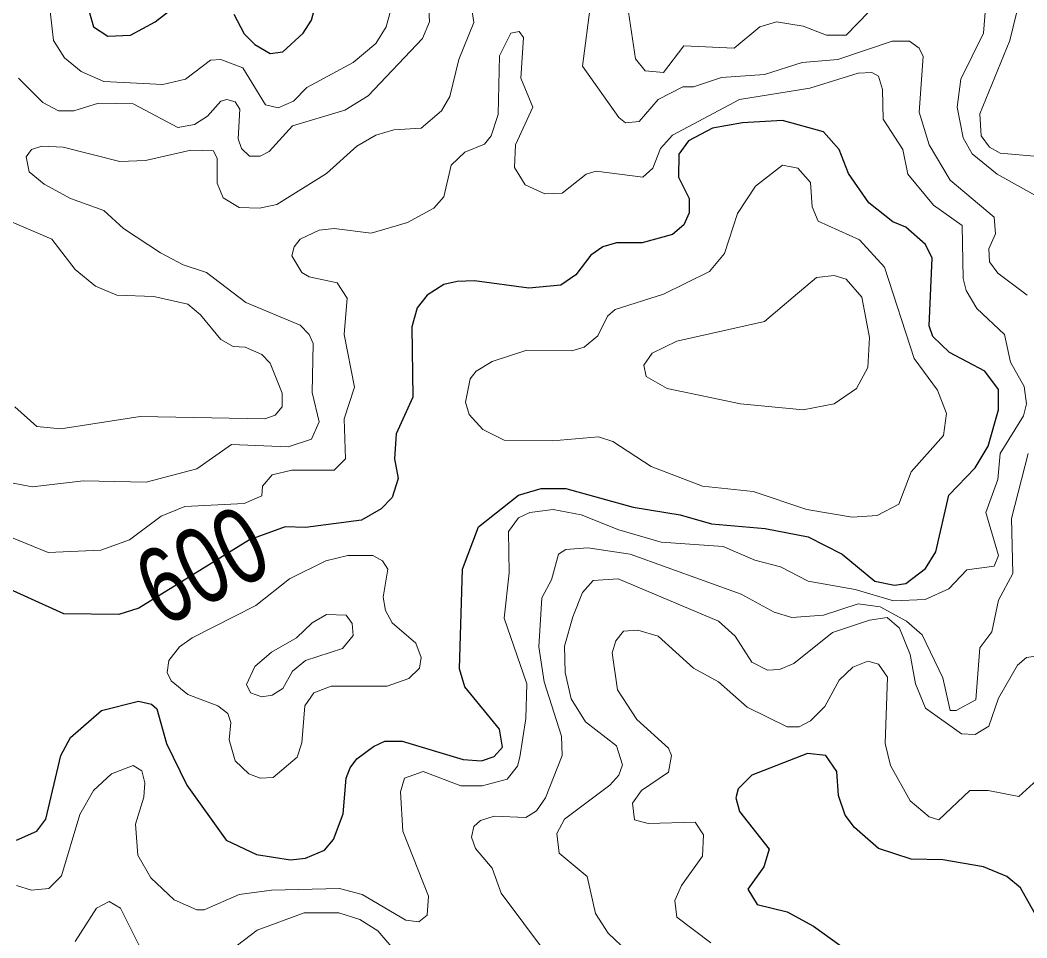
# Model space of a CAD drawing. Extents: x 577 to 602.9, y 7483.8 to 7511.6.
# Drawn here: x 584.433 to 585.493, y 7498.12 to 7499.086 of the extents above; entities that cross this region are included whole.
import ezdxf
from ezdxf.enums import TextEntityAlignment as Align

# ---------------------------------------------------------------- set-up
doc = ezdxf.new("R2010")
doc.units = 0
doc.header["$LTSCALE"] = 0.032
doc.layers.add('1', color=7, linetype='Continuous', lineweight=25)
doc.layers.add('2', color=7, linetype='Continuous', lineweight=13)
doc.layers.add('61', color=7, linetype='Continuous')

msp = doc.modelspace()

# ---------------------------------------------------------------- linework, layer by layer
at = {"layer": '1'}
for points in [[(584.5027, 7499.1052), (584.5099, 7499.079), (584.525, 7499.0694), (584.5489, 7499.0702), (584.5751, 7499.0845), (584.6045, 7499.1076)], [(584.6578, 7499.0925), (584.6689, 7499.0718), (584.6801, 7499.0607), (584.696, 7499.0511), (584.7095, 7499.0527), (584.731, 7499.0726), (584.7397, 7499.0861), (584.7453, 7499.1076)], [(584.4288, 7498.2226), (584.4503, 7498.2321), (584.4598, 7498.2448), (584.4757, 7498.3116), (584.486, 7498.3307), (584.5186, 7498.3593), (584.5576, 7498.3689), (584.5711, 7498.3657), (584.5767, 7498.3609), (584.587, 7498.3243), (584.6085, 7498.2806), (584.6498, 7498.2226), (584.6817, 7498.2074), (584.7174, 7498.2019), (584.7333, 7498.2035), (584.7532, 7498.2122), (584.7628, 7498.2234), (584.7731, 7498.2504), (584.7763, 7498.2878), (584.7803, 7498.2989), (584.7874, 7498.3084), (584.8049, 7498.3212), (584.8168, 7498.3267), (584.8351, 7498.3267), (584.8995, 7498.3076), (584.9186, 7498.306), (584.9321, 7498.3108), (584.9409, 7498.3204), (584.9377, 7498.3394), (584.9011, 7498.384), (584.8956, 7498.4031), (584.8987, 7498.508), (584.9154, 7498.5526), (584.9576, 7498.586), (584.9814, 7498.5931), (585.0077, 7498.5931), (585.0784, 7498.5732), (585.1278, 7498.5653), (585.1611, 7498.5557), (585.2176, 7498.551), (585.2629, 7498.5422), (585.2987, 7498.5239), (585.3329, 7498.4953), (585.3536, 7498.4913), (585.3655, 7498.4929), (585.3862, 7498.5088), (585.3973, 7498.5263), (585.4108, 7498.586), (585.4387, 7498.6146), (585.4522, 7498.6376), (585.4633, 7498.6758), (585.4633, 7498.6973), (585.449, 7498.7164), (585.4116, 7498.7362), (585.3941, 7498.7529), (585.3902, 7498.7641), (585.3933, 7498.8356), (585.3862, 7498.8499), (585.3655, 7498.8682), (585.352, 7498.8738), (585.3265, 7498.8937), (585.3051, 7498.9247), (585.2955, 7498.9501), (585.2788, 7498.9684), (585.2359, 7498.9804), (585.1937, 7498.978), (585.162, 7498.9725), (585.1369, 7498.9591), (585.1267, 7498.945), (585.1262, 7498.9207), (585.1373, 7498.8985), (585.1373, 7498.8833), (585.1317, 7498.8706), (585.1198, 7498.8603), (585.088, 7498.8515), (585.061, 7498.8515), (585.0466, 7498.8476), (585.0339, 7498.8388), (585.018, 7498.8181), (585.0021, 7498.807), (584.9687, 7498.8038), (584.9115, 7498.8118), (584.8932, 7498.811), (584.8789, 7498.8078), (584.8614, 7498.7967), (584.851, 7498.7832), (584.8455, 7498.7633), (584.8463, 7498.6893), (584.8288, 7498.6504), (584.8272, 7498.6241)], [(584.8272, 7498.6241), (584.8311, 7498.6034), (584.8248, 7498.5836), (584.8129, 7498.5716), (584.7922, 7498.5597), (584.7333, 7498.5518), (584.7119, 7498.5526), (584.6745, 7498.539), (584.5578, 7498.467), (584.5369, 7498.4603), (584.4789, 7498.4611), (584.4025, 7498.4953)], [(585.5293, 7498.0961), (585.4864, 7498.1725), (585.4721, 7498.1844), (585.4474, 7498.1947), (585.4045, 7498.2019), (585.3711, 7498.2027), (585.3369, 7498.2138), (585.3114, 7498.2361), (585.3019, 7498.2488), (585.2947, 7498.2695), (585.2931, 7498.2949), (585.2812, 7498.3116), (585.2621, 7498.314), (585.2033, 7498.2909), (585.189, 7498.2766), (585.1866, 7498.2671), (585.1906, 7498.2528), (585.2216, 7498.213), (585.216, 7498.1947), (585.1993, 7498.1709), (585.2089, 7498.155), (585.2407, 7498.147), (585.2685, 7498.1319), (585.2971, 7498.1112)]]:
    msp.add_lwpolyline(points, dxfattribs=at)
at = {"layer": '2'}
for points in [[(585.5357, 7499.207), (585.4856, 7499.1084), (585.4752, 7499.0646), (585.4434, 7498.9875), (585.445, 7498.9645), (585.4538, 7498.9525), (585.4649, 7498.9462), (585.5007, 7498.943)], [(585.5206, 7498.8913), (585.4617, 7498.9239), (585.4355, 7498.9454), (585.4259, 7498.9621), (585.4196, 7498.9947), (585.4236, 7499.0241), (585.4474, 7499.0726), (585.4506, 7499.1124), (585.4649, 7499.1418), (585.5031, 7499.1871)], [(584.9051, 7499.1219), (584.9107, 7499.0837), (584.8948, 7499.0448), (584.8852, 7499.0058), (584.8765, 7498.9907), (584.855, 7498.9724), (584.8264, 7498.9708), (584.8073, 7498.9652), (584.7874, 7498.9533), (584.7556, 7498.9247), (584.7031, 7498.8921), (584.6848, 7498.8881), (584.6634, 7498.8889), (584.6467, 7498.8992), (584.6403, 7498.9144), (584.6403, 7498.9406), (584.6363, 7498.9486), (584.6125, 7498.9493), (584.5648, 7498.9382), (584.5377, 7498.9374), (584.4781, 7498.9525), (584.4558, 7498.9533), (584.4447, 7498.9501), (584.4391, 7498.9422), (584.4423, 7498.9263), (584.4582, 7498.9136), (584.486, 7498.8985), (584.521, 7498.8857), (584.5417, 7498.8666), (584.5807, 7498.8412), (584.6045, 7498.8285), (584.6292, 7498.8205), (584.6705, 7498.7887), (584.7278, 7498.7649), (584.7373, 7498.7553), (584.7413, 7498.7458), (584.7405, 7498.6941), (584.7477, 7498.6631), (584.7397, 7498.6448), (584.7151, 7498.6368), (584.6554, 7498.6392), (584.6188, 7498.6138), (584.5656, 7498.5995), (584.4996, 7498.6011), (584.4455, 7498.5947), (584.4129, 7498.6011)], [(585.3265, 7499.0949), (585.3027, 7499.0702), (585.282, 7499.0702), (585.2574, 7499.0798), (585.2295, 7499.0845), (585.212, 7499.079), (585.185, 7499.0567), (585.1317, 7499.0591), (585.1103, 7499.0312), (585.0912, 7499.0328), (585.0808, 7499.0456), (585.0681, 7499.1299)], [(584.863, 7499.1044), (584.8638, 7499.0845), (584.8566, 7499.067), (584.7993, 7499.0066), (584.7747, 7498.9915), (584.7198, 7498.9748), (584.6952, 7498.9478), (584.6856, 7498.943), (584.6745, 7498.943), (584.6658, 7498.9509), (584.6626, 7498.9613), (584.6642, 7498.9923), (584.6594, 7499.0002), (584.6506, 7499.0026), (584.6443, 7499.001), (584.63, 7498.9851), (584.6165, 7498.9764), (584.599, 7498.9732), (584.552, 7498.9979), (584.5155, 7498.9986), (584.4892, 7498.9907), (584.4733, 7498.9907), (584.4566, 7498.9994), (584.4312, 7499.0249)], [(585.4935, 7498.7967), (585.4625, 7498.8197), (585.4538, 7498.8317), (585.453, 7498.8452), (585.4601, 7498.8611), (585.4585, 7498.8786), (585.4124, 7498.9175), (585.3902, 7498.9549), (585.3798, 7498.9891), (585.3838, 7499.0479), (585.3798, 7499.0567), (585.3695, 7499.0639), (585.3512, 7499.0639), (585.2939, 7499.0448), (585.2566, 7499.0416), (585.2168, 7499.0289), (585.1715, 7499.0257), (585.1421, 7499.0161), (585.1309, 7499.0161), (585.1047, 7499.0026), (585.0848, 7498.9796), (585.0705, 7498.978), (585.0633, 7498.9835), (585.0252, 7499.0376), (585.0339, 7499.1052)], [(584.4646, 7499.0957), (584.4678, 7499.0646), (584.4797, 7499.0464), (584.4972, 7499.032), (584.521, 7499.0217), (584.5831, 7499.0185), (584.6069, 7499.0241), (584.6332, 7499.044), (584.6443, 7499.0448), (584.6673, 7499.036), (584.6912, 7498.9971), (584.7047, 7498.9939), (584.7206, 7499.001), (584.7349, 7499.0153), (584.7834, 7499.0416), (584.8073, 7499.0615), (584.8184, 7499.079), (584.8232, 7499.0972)], [(584.9592, 7498.31), (584.9655, 7498.3506), (584.9663, 7498.3872), (584.9425, 7498.4563), (584.948, 7498.504), (584.9472, 7498.5478), (584.9576, 7498.5621), (584.9695, 7498.5677), (584.9942, 7498.5708), (585.0236, 7498.5653), (585.0633, 7498.5494), (585.1079, 7498.5366), (585.1731, 7498.5319), (585.2065, 7498.5176), (585.2335, 7498.5104), (585.2629, 7498.4953), (585.3122, 7498.4866), (585.3528, 7498.4747), (585.3859, 7498.4761), (585.4108, 7498.4873), (585.4299, 7498.5072), (585.4585, 7498.5112), (585.4633, 7498.5223), (585.4498, 7498.5677), (585.4625, 7498.6026), (585.4649, 7498.6297), (585.4896, 7498.6694), (585.4927, 7498.6822), (585.4904, 7498.7005), (585.476, 7498.7259), (585.4697, 7498.7553), (585.4403, 7498.7824), (585.4291, 7498.8014), (585.4259, 7498.8142), (585.4251, 7498.8698), (585.3949, 7498.8913), (585.3679, 7498.9239), (585.3623, 7498.9501), (585.3417, 7498.9819), (585.3409, 7499.013), (585.3369, 7499.0273), (585.3297, 7499.0312), (585.3154, 7499.0305), (585.2645, 7499.0146), (585.1906, 7499.0026), (585.1198, 7498.9652), (585.1071, 7498.9509), (585.0991, 7498.9303), (585.0888, 7498.9207), (585.0395, 7498.9271), (585.0291, 7498.9239), (585.0037, 7498.904), (584.9854, 7498.9032), (584.9647, 7498.9128), (584.9536, 7498.9311), (584.9544, 7498.9549), (584.9727, 7498.9947), (584.96, 7499.0249), (584.9631, 7499.0678), (584.9584, 7499.0742), (584.9496, 7499.0726), (584.9377, 7499.0487), (584.9361, 7498.9867), (584.929, 7498.9645), (584.9218, 7498.9557), (584.9011, 7498.947), (584.8868, 7498.9334), (584.8789, 7498.9), (584.8685, 7498.8881), (584.8407, 7498.873), (584.8025, 7498.8619), (584.7636, 7498.8666), (584.7477, 7498.8651), (584.7278, 7498.8555), (584.7214, 7498.8476), (584.719, 7498.838), (584.7294, 7498.8205), (584.7373, 7498.8158), (584.7667, 7498.8094), (584.7771, 7498.7935), (584.7739, 7498.7553), (584.785, 7498.6997), (584.7739, 7498.6663), (584.7755, 7498.6241), (584.7636, 7498.6122), (584.719, 7498.6122), (584.6984, 7498.6074), (584.688, 7498.5955), (584.6872, 7498.5852), (584.6689, 7498.5772), (584.6061, 7498.574), (584.5815, 7498.5637), (584.5481, 7498.539), (584.5179, 7498.5279), (584.4622, 7498.5255), (584.4018, 7498.5502)], [(584.4145, 7498.8778), (584.4662, 7498.8555), (584.4908, 7498.8237), (584.5123, 7498.8062), (584.5345, 7498.7967), (584.5735, 7498.7951), (584.6093, 7498.7871), (584.6228, 7498.776), (584.6443, 7498.7498), (584.657, 7498.7426), (584.6697, 7498.7418), (584.6872, 7498.7339), (584.696, 7498.7251), (584.7087, 7498.6933), (584.7087, 7498.679), (584.7015, 7498.6702), (584.6904, 7498.6663), (584.5592, 7498.6686), (584.4757, 7498.6559), (584.4503, 7498.6583), (584.4272, 7498.679)], [(585.4776, 7498.5327), (585.4768, 7498.5613), (585.4943, 7498.6297)], [(584.9997, 7498.5239), (585.0077, 7498.5287), (585.0307, 7498.5303), (585.0753, 7498.5239), (585.1922, 7498.4818), (585.2271, 7498.4627), (585.2454, 7498.4571), (585.2788, 7498.4595), (585.3154, 7498.4714), (585.3385, 7498.4683), (585.3663, 7498.4532), (585.383, 7498.4388), (585.4045, 7498.3935), (585.4124, 7498.3593), (585.4188, 7498.3593), (585.4395, 7498.3705), (585.4434, 7498.4253), (585.4562, 7498.442), (585.4633, 7498.4754), (585.4784, 7498.5033), (585.4776, 7498.5327)], [(585.0101, 7498.0723), (584.9393, 7498.1669), (584.9298, 7498.1931), (584.9123, 7498.2138), (584.9083, 7498.2257), (584.9107, 7498.2369), (584.9178, 7498.2432), (584.9321, 7498.248), (584.9655, 7498.2464), (584.9767, 7498.2536), (584.9862, 7498.2671), (585.0037, 7498.3116), (585.0029, 7498.3323), (584.9846, 7498.3895), (584.9791, 7498.4261), (584.9822, 7498.4778), (584.9926, 7498.4969), (584.9997, 7498.5239)], [(585.0729, 7498.1049), (585.0522, 7498.1247), (585.0387, 7498.1454), (585.0299, 7498.1844), (585.0005, 7498.209), (584.9981, 7498.2297), (585.0061, 7498.2448), (585.0538, 7498.2806), (585.0633, 7498.2909), (585.0673, 7498.3021), (585.061, 7498.322), (585.0284, 7498.3474), (585.0132, 7498.3713), (585.0069, 7498.3991), (585.0061, 7498.4269), (585.0148, 7498.4579), (585.0252, 7498.4834), (585.0363, 7498.4961), (585.0625, 7498.4977), (585.1683, 7498.4532), (585.1858, 7498.4373), (585.2033, 7498.4102), (585.22, 7498.4015), (585.2327, 7498.4023)], [(585.2327, 7498.4023), (585.2478, 7498.4086), (585.2884, 7498.4412), (585.3273, 7498.4543), (585.3461, 7498.4572), (585.359, 7498.4457), (585.3703, 7498.4182), (585.3758, 7498.3872), (585.3862, 7498.3617), (585.4244, 7498.3347), (585.4387, 7498.3339), (585.453, 7498.3426), (585.4633, 7498.372), (585.4832, 7498.407), (585.4927, 7498.415), (585.5206, 7498.419)], [(585.3496, 7498.3013), (585.344, 7498.3243), (585.3464, 7498.3943), (585.3369, 7498.4078), (585.3257, 7498.411), (585.3098, 7498.4047), (585.2955, 7498.3911), (585.2804, 7498.3633), (585.2653, 7498.3482), (585.2534, 7498.3418), (585.2407, 7498.3418), (585.1985, 7498.3625), (585.1683, 7498.3895), (585.1421, 7498.4039), (585.1047, 7498.4373), (585.0832, 7498.4436), (585.0681, 7498.4428), (585.0602, 7498.4325), (585.0562, 7498.4198), (585.0618, 7498.3808), (585.0824, 7498.3498), (585.1158, 7498.3196), (585.119, 7498.3116), (585.1158, 7498.2941), (585.0872, 7498.275), (585.0777, 7498.2615), (585.08, 7498.244), (585.0944, 7498.24), (585.1437, 7498.2416), (585.1524, 7498.2281), (585.1516, 7498.2059), (585.1293, 7498.1748), (585.1222, 7498.1589), (585.1246, 7498.1414), (585.1604, 7498.1144)], [(584.4288, 7498.1748), (584.4447, 7498.1701), (584.463, 7498.1717), (584.4765, 7498.1852), (584.4956, 7498.2496), (584.5099, 7498.275), (584.529, 7498.2925), (584.552, 7498.3013), (584.5608, 7498.2957), (584.564, 7498.283), (584.5632, 7498.2679), (584.5544, 7498.2393), (584.5568, 7498.2067), (584.5703, 7498.1828), (584.595, 7498.1597), (584.6188, 7498.1494), (584.6268, 7498.1494), (584.6634, 7498.1653), (584.6976, 7498.1701), (584.7691, 7498.1717), (584.793, 7498.1653), (584.8391, 7498.1383), (584.8526, 7498.1367), (584.8614, 7498.1438), (584.863, 7498.1637), (584.8359, 7498.2321), (584.8335, 7498.2734), (584.8375, 7498.2878), (584.8574, 7498.2949), (584.8971, 7498.2798), (584.9194, 7498.2798), (584.9457, 7498.287), (584.9568, 7498.3005), (584.9592, 7498.31)], [(585.5039, 7498.2862), (585.4848, 7498.2687), (585.4522, 7498.275), (585.4331, 7498.275), (585.4005, 7498.244), (585.3902, 7498.2472), (585.3703, 7498.2639), (585.3496, 7498.3013)], [(584.4908, 7498.116), (584.5131, 7498.151), (584.5266, 7498.1581), (584.5385, 7498.151), (584.5624, 7498.1033)], [(584.6618, 7498.112), (584.6825, 7498.1279), (584.7318, 7498.1462), (584.7683, 7498.1462), (584.7906, 7498.1391), (584.8097, 7498.1271), (584.8415, 7498.0898)]]:
    msp.add_lwpolyline(points, dxfattribs=at)
for points in [[(585.2518, 7498.9303), (585.2653, 7498.9152), (585.2669, 7498.8897), (585.2733, 7498.8746), (585.317, 7498.8547), (585.3432, 7498.8261), (585.3743, 7498.7299), (585.3989, 7498.6965), (585.4084, 7498.6718), (585.4053, 7498.6488), (585.3711, 7498.6106), (585.3584, 7498.5764), (585.3353, 7498.5645), (585.3091, 7498.5629), (585.2613, 7498.5708), (585.2049, 7498.5899), (585.1516, 7498.5955), (585.0975, 7498.6162), (585.057, 7498.6424), (585.0419, 7498.6472), (584.9934, 7498.6432), (584.9425, 7498.644), (584.9202, 7498.6551), (584.9059, 7498.671), (584.9019, 7498.6838), (584.9067, 7498.7084), (584.9131, 7498.7164), (584.9298, 7498.7267), (584.9663, 7498.7386), (585.014, 7498.7378), (585.0268, 7498.7418), (585.0411, 7498.7537), (585.0514, 7498.7744), (585.0594, 7498.7816), (585.1103, 7498.7975), (585.1588, 7498.8213), (585.1747, 7498.8404), (585.1882, 7498.8826), (585.2073, 7498.9112), (585.2359, 7498.9334)], [(585.247, 7498.7943), (585.2168, 7498.7688), (585.1246, 7498.7482), (585.0983, 7498.7354), (585.0896, 7498.7227), (585.092, 7498.7108), (585.1142, 7498.6981), (585.1914, 7498.6822), (585.2574, 7498.6758), (585.29, 7498.6822), (585.3138, 7498.6981), (585.3257, 7498.7203), (585.3273, 7498.7521), (585.3194, 7498.7943), (585.3027, 7498.8134), (585.29, 7498.8173), (585.2717, 7498.815)], [(584.6141, 7498.4357), (584.6809, 7498.4699), (584.7166, 7498.4977), (584.7548, 7498.5168), (584.7779, 7498.5223), (584.8041, 7498.5223), (584.8145, 7498.5168), (584.82, 7498.508), (584.8152, 7498.4786), (584.8176, 7498.4643), (584.8248, 7498.4516), (584.8494, 7498.4301), (584.855, 7498.415), (584.8534, 7498.4039), (584.8423, 7498.3927), (584.8192, 7498.3848), (584.7604, 7498.3848), (584.7421, 7498.3776), (584.7325, 7498.3641), (584.7294, 7498.3251), (584.7246, 7498.31), (584.6992, 7498.2886), (584.6856, 7498.2878), (584.6737, 7498.2925), (584.6594, 7498.306), (584.653, 7498.3283), (584.6546, 7498.3466), (584.6514, 7498.3561), (584.6411, 7498.3641), (584.6093, 7498.376), (584.5918, 7498.3903), (584.5878, 7498.3991), (584.5894, 7498.4118), (584.6005, 7498.4261)], [(584.6976, 7498.4206), (584.7238, 7498.4357), (584.7405, 7498.4516), (584.7556, 7498.4603), (584.7763, 7498.4595), (584.7826, 7498.4508), (584.7834, 7498.438), (584.7723, 7498.4245), (584.7333, 7498.4118), (584.7198, 7498.4007), (584.7095, 7498.3824), (584.6984, 7498.3752), (584.6872, 7498.3736), (584.6753, 7498.3776), (584.6713, 7498.3864), (584.6801, 7498.4054)]]:
    msp.add_lwpolyline(points, close=True, dxfattribs=at)

# ---------------------------------------------------------------- texts
at = {"layer": '61', "width": 0.75}
msp.add_text('600', height=0.08, rotation=27.11, dxfattribs=at).set_placement((584.6425, 7498.4765), align=Align.CENTER)

doc.saveas('drawing.dxf')
